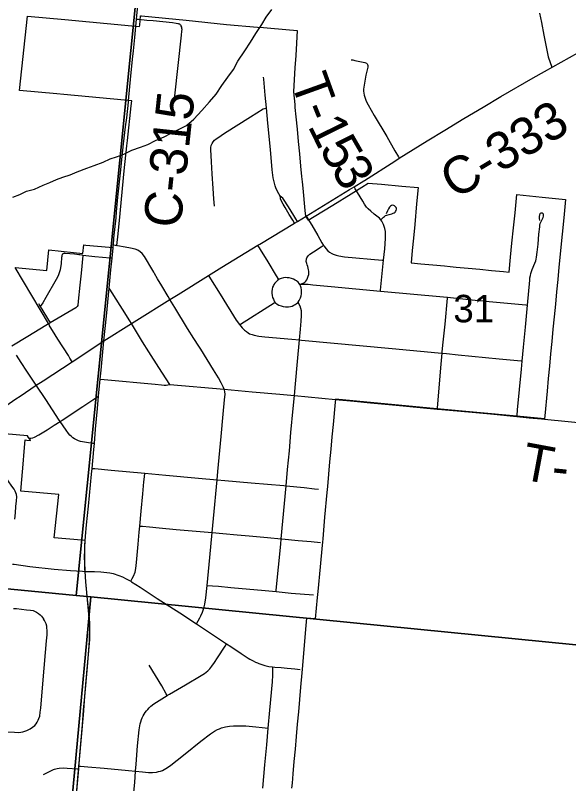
# Model space of a CAD drawing. Extents: x 0 to 1134, y 0 to 440.
# Drawn here: x 358.88 to 384.12, y 120.73 to 155.8 of the extents above; entities that cross this region are included whole.
import ezdxf

# ---------------------------------------------------------------- set-up
doc = ezdxf.new("R2010")
doc.units = 0
for name, color, linetype in [('GM_X_City_Street', 7, 'Continuous'), ('GM_X_Corporation', 7, 'Continuous'), ('GM_X_County_Road', 7, 'Continuous'), ('GM_X_County_Road_Text', 7, 'Continuous'), ('GM_X_Minor_River', 7, 'Continuous'), ('GM_X_Section', 7, 'Continuous'), ('GM_X_Section_Text', 7, 'Continuous'), ('GM_X_Township_Road', 7, 'Continuous'), ('GM_X_Township_Road_Text', 7, 'Continuous')]:
    doc.layers.add(name, color=color, linetype=linetype)

msp = doc.modelspace()

# ---------------------------------------------------------------- linework, layer by layer
at = {"layer": 'GM_X_City_Street'}
for p, q in [((359.932, 142.648), (360.02, 142.507)), ((360.02, 142.507), (360.462, 141.769))]:
    msp.add_line(p, q, dxfattribs=at)
for points in [[(364.411, 155.626), (364.503, 155.618), (364.876, 155.585), (365.16, 155.559), (366.045, 155.467), (366.218, 155.442), (366.288, 155.427), (366.338, 155.411)], [(366.132, 151.849), (366.154, 152.126), (366.462, 154.888), (366.481, 155.073), (366.483, 155.15), (366.476, 155.205), (366.467, 155.252), (366.449, 155.306), (366.44, 155.328), (366.422, 155.352), (366.401, 155.372), (366.378, 155.389), (366.338, 155.411)], [(370.959, 147.544), (370.841, 147.759), (370.76, 147.929), (370.728, 148.017), (370.678, 148.198), (370.645, 148.382), (370.6, 148.751), (370.513, 149.673), (370.401, 150.871), (370.334, 151.573), (370.277, 152.162), (370.211, 152.885), (370.203, 152.975)], [(367.97, 147.086), (367.941, 147.422), (367.905, 147.899), (367.859, 148.558), (367.821, 149.116), (367.791, 149.681), (367.797, 149.774), (367.817, 149.865), (367.852, 149.951), (367.9, 150.031), (367.961, 150.102), (368.033, 150.16), (368.11, 150.213), (368.422, 150.417), (369.605, 151.162), (370.186, 151.533), (370.238, 151.55), (370.307, 151.567), (370.334, 151.573)], [(375.536, 143.216), (375.54, 143.258), (375.677, 144.619), (375.73, 145.142), (375.771, 145.616), (375.771, 145.72), (375.765, 145.818), (375.759, 145.926), (375.727, 146.065), (375.705, 146.156), (375.676, 146.245), (375.632, 146.346), (375.597, 146.406), (375.553, 146.466), (375.488, 146.534), (375.369, 146.633), (375.243, 146.731), (375.089, 146.858), (374.97, 146.972), (374.899, 147.048), (374.807, 147.18), (374.725, 147.316), (374.492, 147.72), (374.385, 147.885), (374.327, 147.975)], [(371.747, 146.391), (371.672, 146.51), (371.575, 146.665), (371.337, 147.066), (371.112, 147.416), (371.076, 147.461), (371.026, 147.501), (370.959, 147.544)], [(371.61, 146.309), (371.532, 146.443), (371.377, 146.708), (371.187, 147.022), (371.096, 147.183), (371.011, 147.355), (370.982, 147.423), (370.969, 147.47), (370.959, 147.544)], [(375.553, 146.466), (375.668, 146.581), (375.719, 146.622), (375.762, 146.656), (375.824, 146.676), (375.938, 146.704), (376.045, 146.736), (376.12, 146.764), (376.165, 146.789), (376.197, 146.817), (376.225, 146.85), (376.245, 146.897), (376.258, 146.948), (376.261, 146.978), (376.249, 147.021), (376.221, 147.064), (376.174, 147.103), (376.137, 147.12), (376.09, 147.128), (376.032, 147.118), (375.989, 147.09), (375.949, 147.042), (375.905, 146.97), (375.858, 146.882), (375.792, 146.742)], [(372.147, 146.63), (372.396, 146.229), (372.674, 145.75), (372.857, 145.418), (372.935, 145.296), (372.959, 145.26), (373.038, 145.151), (373.14, 145.05), (373.213, 144.992), (373.311, 144.93), (373.383, 144.894), (373.517, 144.85), (373.641, 144.818), (373.898, 144.784), (375.611, 144.625), (375.677, 144.619)], [(381.761, 137.488), (381.766, 137.538), (381.789, 137.786), (381.96, 139.646), (381.998, 140.021), (382.06, 140.648), (382.147, 141.57), (382.234, 142.574), (382.344, 143.716), (382.351, 143.811), (382.372, 143.924), (382.394, 144.015), (382.455, 144.193), (382.579, 144.49), (382.615, 144.587), (382.64, 144.677), (382.65, 144.754), (382.678, 144.985), (382.719, 145.353), (382.764, 145.818), (382.798, 146.149), (382.806, 146.221), (382.822, 146.297), (382.873, 146.425), (382.948, 146.573), (382.973, 146.635), (382.976, 146.666), (382.973, 146.697), (382.964, 146.72), (382.953, 146.738), (382.927, 146.763), (382.902, 146.771), (382.874, 146.771), (382.85, 146.766), (382.825, 146.758), (382.807, 146.74), (382.796, 146.72), (382.788, 146.694), (382.775, 146.612), (382.776, 146.53), (382.786, 146.431)], [(365.93, 142.827), (365.851, 142.96), (365.556, 143.458), (365.367, 143.774), (365.232, 144.01), (365.194, 144.083), (365.053, 144.309), (364.869, 144.633), (364.772, 144.789), (364.664, 144.924), (364.578, 145.01), (364.47, 145.081), (364.351, 145.124), (364.14, 145.172), (363.887, 145.216), (363.537, 145.273), (363.351, 145.304)], [(370.9, 143.741), (370.798, 143.91), (370.409, 144.546), (370.066, 145.106), (369.943, 145.306)], [(371.855, 143.52), (371.97, 143.556), (372.042, 143.59), (372.087, 143.623), (372.132, 143.665), (372.172, 143.726), (372.211, 143.806), (372.243, 143.893), (372.263, 143.973), (372.271, 144.068), (372.265, 144.127), (372.259, 144.187), (372.215, 144.332), (372.192, 144.413), (372.175, 144.466), (372.16, 144.516), (372.152, 144.566), (372.151, 144.611), (372.154, 144.643), (372.165, 144.688), (372.181, 144.729), (372.201, 144.774), (372.234, 144.822), (372.263, 144.853), (372.309, 144.894), (372.48, 145.009), (372.83, 145.23), (372.874, 145.257), (372.935, 145.296)], [(361.954, 144.833), (361.928, 144.851), (361.909, 144.857), (361.827, 144.867), (361.783, 144.871), (361.582, 144.892), (361.16, 144.932), (361.12, 144.931), (361.079, 144.926), (361.054, 144.914), (361.039, 144.901), (361.024, 144.885), (361.008, 144.858), (360.999, 144.831), (360.996, 144.798), (360.992, 144.749), (360.966, 144.468), (360.921, 144.186), (360.897, 144.093), (360.831, 143.913), (360.749, 143.741), (360.277, 142.924), (360.128, 142.683), (360.02, 142.507)], [(361.954, 144.833), (361.881, 144.036), (361.851, 143.761), (361.822, 143.486), (361.748, 142.747), (361.734, 142.556)], [(363.29, 144.71), (363.209, 144.718), (362.502, 144.783), (361.954, 144.833)], [(367.687, 143.924), (367.78, 143.776), (368.222, 143.072), (368.51, 142.594), (368.705, 142.279), (368.956, 141.888), (369.101, 141.681), (369.221, 141.531), (369.335, 141.424), (369.417, 141.363), (369.496, 141.31), (369.567, 141.267), (369.676, 141.228), (369.774, 141.202), (369.989, 141.16), (370.257, 141.127), (371.485, 141.018), (371.846, 140.986), (371.937, 140.978), (376.066, 140.592), (378.173, 140.394), (378.346, 140.378), (378.544, 140.36), (379.085, 140.305), (380.944, 140.124), (381.781, 140.044), (381.947, 140.027), (381.998, 140.021)], [(371.781, 142.714), (371.825, 142.777), (371.845, 142.807), (371.882, 142.902), (371.911, 142.994), (371.925, 143.083), (371.934, 143.172), (371.934, 143.269), (371.917, 143.359), (371.888, 143.46), (371.855, 143.52), (371.829, 143.563), (371.774, 143.621), (371.704, 143.68), (371.647, 143.717), (371.566, 143.757), (371.483, 143.786), (371.374, 143.812), (371.285, 143.823), (371.205, 143.826), (371.113, 143.82), (371.002, 143.792), (370.918, 143.753), (370.9, 143.741), (370.841, 143.701), (370.772, 143.64), (370.722, 143.582), (370.672, 143.511), (370.648, 143.464), (370.613, 143.396), (370.59, 143.298), (370.582, 143.2), (370.576, 143.111), (370.59, 143.011), (370.616, 142.925), (370.648, 142.842), (370.688, 142.758), (370.73, 142.704), (370.748, 142.681), (370.82, 142.62), (370.898, 142.577), (370.998, 142.534), (371.095, 142.503), (371.196, 142.489), (371.271, 142.489), (371.342, 142.491), (371.426, 142.506), (371.512, 142.532), (371.581, 142.563), (371.641, 142.595), (371.684, 142.626), (371.747, 142.678), (371.781, 142.714)], [(371.855, 143.52), (372.015, 143.535), (372.145, 143.529), (372.241, 143.525), (372.455, 143.505), (373.292, 143.427), (375.536, 143.216), (378.406, 142.947), (378.588, 142.929), (379.852, 142.805), (380.252, 142.764), (380.499, 142.742), (382.164, 142.581), (382.234, 142.574)], [(364.173, 141.729), (364.099, 141.85), (363.767, 142.39), (363.38, 143.006), (363.331, 143.082), (363.156, 143.354)], [(367.15, 128.018), (367.301, 128.307), (367.345, 128.391), (367.419, 128.565), (367.479, 128.745), (367.524, 128.928), (367.572, 129.206), (367.632, 129.773), (367.746, 131.048), (367.854, 132.193), (367.919, 132.836), (368.079, 134.6), (368.115, 134.976), (368.264, 136.58), (368.366, 137.6), (368.42, 138.248), (368.449, 138.514), (368.443, 138.612), (368.417, 138.707), (368.407, 138.73), (368.372, 138.82), (368.269, 139.031), (368.14, 139.257), (368.07, 139.374), (367.923, 139.612), (367.335, 140.563), (367.247, 140.701), (367.021, 141.054), (366.74, 141.503), (366.158, 142.457), (365.93, 142.827)], [(378.125, 137.831), (378.129, 137.873), (378.241, 139.167), (378.302, 139.883), (378.346, 140.378), (378.35, 140.433), (378.395, 140.886), (378.482, 141.698), (378.585, 142.896), (378.588, 142.929)], [(361.734, 142.556), (361.7, 142.506), (361.64, 142.45), (360.462, 141.769)], [(369.101, 141.681), (369.147, 141.71), (370.681, 142.673), (370.73, 142.704)], [(370.774, 129.495), (370.78, 129.556), (370.986, 131.666), (371.008, 131.903), (371.23, 134.325), (371.298, 135.064), (371.378, 135.928), (371.451, 136.764), (371.557, 137.861), (371.614, 138.443), (371.665, 138.986), (371.75, 139.994), (371.846, 140.986), (371.893, 141.471), (371.924, 141.842), (371.935, 142.104), (371.925, 142.309), (371.904, 142.413), (371.865, 142.531), (371.817, 142.635), (371.781, 142.714)], [(361.476, 139.989), (361.372, 140.155), (361.298, 140.271), (360.823, 141.024), (360.574, 141.416), (360.47, 141.581), (360.446, 141.625), (360.432, 141.655), (360.426, 141.677), (360.427, 141.709), (360.435, 141.738), (360.462, 141.769)], [(365.925, 138.945), (365.418, 139.732), (364.975, 140.433), (364.678, 140.895), (364.173, 141.729)], [(359.835, 138.913), (359.41, 139.558), (359.144, 139.956), (358.94, 140.281)], [(362.484, 136.253), (362.42, 136.26), (362.215, 136.281), (362.028, 136.31), (361.86, 136.346), (361.754, 136.385), (361.668, 136.422), (361.586, 136.466), (361.508, 136.518), (361.436, 136.576), (361.369, 136.641), (361.307, 136.711), (361.195, 136.86), (360.922, 137.265), (360.882, 137.324), (360.271, 138.261), (359.835, 138.913)], [(362.753, 139.197), (362.931, 139.18), (365.259, 138.959), (365.549, 138.932), (365.666, 138.922), (365.767, 138.922), (365.842, 138.929), (365.925, 138.945)], [(365.925, 138.945), (368.407, 138.73), (369.681, 138.621), (370.937, 138.507), (371.614, 138.443), (373.483, 138.265)], [(359.507, 136.493), (359.591, 136.496), (359.671, 136.513), (359.748, 136.541), (359.946, 136.656), (360.326, 136.883), (360.656, 137.088), (360.922, 137.265), (361.014, 137.326), (361.959, 137.941), (362.421, 138.25), (362.681, 138.424)], [(362.377, 135.12), (362.513, 135.108), (363.253, 135.045), (364.782, 134.901), (365.752, 134.81), (367.234, 134.676), (368.079, 134.6), (368.438, 134.568), (369.642, 134.464), (371.124, 134.334), (371.23, 134.325), (372.047, 134.244), (372.522, 134.189), (372.706, 134.168)], [(364.141, 129.968), (364.216, 130.099), (364.275, 130.201), (364.343, 130.377), (364.38, 130.555), (364.413, 130.828), (364.482, 131.656), (364.528, 132.209), (364.557, 132.485), (364.621, 133.169), (364.698, 133.956), (364.745, 134.502), (364.767, 134.735), (364.782, 134.901)], [(364.557, 132.485), (364.682, 132.478), (364.994, 132.448), (365.444, 132.405), (366.221, 132.331), (367.854, 132.193), (368.343, 132.154), (368.992, 132.09), (369.55, 132.04), (370.386, 131.963), (371.008, 131.903), (371.037, 131.901), (371.777, 131.836), (372.371, 131.783), (372.8, 131.737)], [(362.065, 130.421), (362.494, 130.409), (362.777, 130.392), (363.055, 130.369), (363.194, 130.348), (363.335, 130.318), (363.598, 130.232), (363.773, 130.168), (363.934, 130.086), (364.141, 129.968), (364.181, 129.946), (364.575, 129.699), (365.352, 129.186), (366.378, 128.525), (367.15, 128.018), (367.786, 127.6), (368.51, 127.119), (368.714, 126.984), (369.18, 126.674), (369.497, 126.466), (369.578, 126.419), (369.724, 126.338), (369.839, 126.282), (369.922, 126.246), (369.993, 126.215), (370.082, 126.18), (370.166, 126.153), (370.259, 126.125), (370.441, 126.083), (370.615, 126.059), (370.721, 126.049), (370.998, 126.026), (371.273, 126.005), (371.455, 125.99), (371.628, 125.973), (371.875, 125.948)], [(367.632, 129.773), (367.877, 129.758), (368.154, 129.741), (368.706, 129.687), (370.268, 129.541), (370.774, 129.495), (371.463, 129.431), (372.476, 129.356)], [(364.21, 119.574), (364.326, 120.779), (364.365, 121.299), (364.39, 121.623), (364.452, 122.451), (364.53, 123.192), (364.555, 123.377), (364.575, 123.468), (364.603, 123.556), (364.634, 123.657), (364.669, 123.741), (364.708, 123.82), (364.755, 123.901), (364.804, 123.975), (364.866, 124.052), (364.925, 124.118), (364.984, 124.185), (365.066, 124.261), (365.204, 124.37), (365.441, 124.528), (365.808, 124.752), (365.915, 124.818), (366.634, 125.243), (367.362, 125.667), (367.502, 125.761), (367.59, 125.824), (367.66, 125.884), (367.749, 125.973), (367.85, 126.094), (367.961, 126.254), (368.107, 126.476), (368.444, 127.011), (368.51, 127.119)], [(365.808, 124.752), (365.764, 124.827), (365.555, 125.194), (364.989, 126.142)], [(370.172, 120.528), (370.264, 121.583), (370.35, 122.51), (370.414, 123.258), (370.49, 124.087), (370.612, 125.385), (370.631, 125.677), (370.631, 125.857), (370.621, 125.997), (370.615, 126.059)], [(361.782, 121.533), (361.848, 121.528), (362.19, 121.502), (362.93, 121.433), (364.039, 121.332), (364.365, 121.299), (364.684, 121.265), (364.96, 121.245), (365.143, 121.244), (365.324, 121.262), (365.413, 121.28), (365.5, 121.305), (365.585, 121.337), (365.667, 121.374), (365.826, 121.464), (365.977, 121.569), (366.265, 121.799), (366.619, 122.096), (367.338, 122.676), (367.785, 123.007), (367.967, 123.129), (368.104, 123.201), (368.19, 123.24), (368.28, 123.273), (368.462, 123.319), (368.647, 123.351), (368.834, 123.37), (369.114, 123.377), (369.393, 123.365), (369.856, 123.321), (370.132, 123.287), (370.414, 123.258)]]:
    msp.add_lwpolyline(points, dxfattribs=at)
at = {"layer": 'GM_X_Corporation'}
for points in [[(358.718, 140.721), (359.443, 141.154), (360.275, 141.651), (360.396, 141.729), (358.875, 144.288), (360.313, 144.149), (360.407, 145.094), (361.529, 144.977), (361.961, 144.932), (361.997, 145.321), (362.09, 145.313), (363.165, 145.215), (363.335, 145.199), (363.346, 145.322), (363.511, 145.296), (363.564, 145.833), (363.656, 146.75), (363.77, 147.9), (363.851, 148.709), (363.97, 149.849), (363.996, 150.086), (364.168, 151.67), (364.193, 151.9), (363.853, 151.931), (361.086, 152.185), (360.769, 152.215), (359.072, 152.371), (359.439, 155.761), (361.137, 155.604), (364.193, 155.323), (364.363, 155.307), (364.55, 155.29), (364.556, 155.355), (364.589, 155.779), (364.637, 155.775), (366.671, 155.575), (368.519, 155.387), (369.929, 155.262), (370.195, 155.238), (370.365, 155.223), (370.534, 155.208), (371.74, 155.101), (371.705, 154.533), (371.67, 153.966), (371.635, 153.399), (371.602, 152.876), (371.567, 152.302), (371.621, 151.736), (371.634, 151.6), (371.675, 151.171), (371.73, 150.605), (371.784, 150.039), (371.838, 149.474), (371.893, 148.908), (371.937, 148.444), (371.96, 148.206), (371.988, 147.918), (372.086, 146.892), (372.11, 146.64), (372.229, 146.446), (372.505, 146.615), (373.355, 147.135), (374.197, 147.65), (374.678, 147.949), (374.979, 148.14), (375.576, 148.086), (376.508, 148.001), (377.249, 147.934), (377.181, 147.189), (377.095, 146.255), (377.038, 145.633), (376.986, 145.067), (376.934, 144.501), (377.379, 144.459), (377.916, 144.409), (378.454, 144.359), (378.717, 144.334), (378.991, 144.308), (379.529, 144.258), (380.066, 144.207), (380.603, 144.157), (381.141, 144.107), (381.398, 144.082), (381.467, 144.76), (381.532, 145.4), (381.602, 146.095), (381.673, 146.79), (381.757, 147.621), (382.916, 147.506), (383.972, 147.4), (383.891, 146.563), (383.819, 145.811), (383.747, 145.069), (383.746, 145.058), (383.673, 144.306), (383.619, 143.741), (383.564, 143.175), (383.51, 142.609), (383.456, 142.044), (383.402, 141.478), (383.348, 140.913), (383.294, 140.347), (383.24, 139.781), (383.186, 139.216), (383.133, 138.65), (383.025, 137.519), (383.012, 137.377), (381.751, 137.497), (378.11, 137.842), (373.477, 138.281), (373.462, 138.142), (373.37, 137.125), (373.319, 136.559), (373.268, 135.993), (373.216, 135.427), (373.114, 134.295), (373.101, 134.154), (373.089, 134.013), (372.987, 132.89), (372.898, 131.9), (372.888, 131.758), (372.878, 131.616), (372.782, 130.627), (372.673, 129.502), (372.66, 129.361), (372.646, 129.22), (372.552, 128.249), (372.163, 128.285), (372.12, 127.783), (371.976, 126.131), (371.962, 125.961), (371.947, 125.792), (371.946, 125.784), (371.889, 125.141), (371.839, 124.575), (371.789, 124.009), (371.738, 123.443), (371.688, 122.877), (371.638, 122.311), (371.587, 121.745), (371.537, 121.179), (371.499, 120.758), (371.479, 120.529)], [(361.68, 120.422), (361.746, 121.186), (361.785, 121.639), (361.821, 122.052), (361.879, 122.724), (361.938, 123.414), (361.995, 124.081), (362.05, 124.714), (362.065, 124.883), (362.166, 126.056), (362.216, 126.643), (362.268, 127.249), (362.267, 127.332), (362.271, 127.799), (362.264, 128.081), (362.22, 128.639), (362.152, 129.288), (362.091, 129.937), (362.058, 130.437), (362.054, 130.494), (362.043, 130.816), (362.041, 131.048), (362.039, 131.21), (362.045, 131.259), (362.045, 131.265), (362.045, 131.271), (362.045, 131.276), (362.045, 131.282), (362.046, 131.287), (362.046, 131.293), (362.046, 131.299), (362.046, 131.304), (362.046, 131.31), (362.046, 131.315), (362.046, 131.321), (362.046, 131.327), (362.046, 131.332), (362.046, 131.338), (362.047, 131.343), (362.047, 131.349), (362.047, 131.355), (362.047, 131.36), (362.047, 131.366), (362.047, 131.371), (362.047, 131.377), (362.047, 131.383), (362.048, 131.388), (362.048, 131.394), (362.048, 131.399), (362.048, 131.405), (362.048, 131.411), (362.048, 131.416), (362.048, 131.422), (362.049, 131.427), (362.049, 131.433), (362.049, 131.439), (362.049, 131.444), (362.049, 131.45), (362.049, 131.455), (362.05, 131.461), (362.05, 131.467), (362.05, 131.472), (362.05, 131.478), (362.05, 131.483), (362.05, 131.487), (362.05, 131.489), (362.051, 131.495), (362.051, 131.5), (362.051, 131.506), (362.051, 131.511), (362.051, 131.517), (362.052, 131.523), (362.052, 131.528), (362.052, 131.534), (362.052, 131.539), (362.052, 131.545), (362.053, 131.55), (362.053, 131.556), (362.053, 131.562), (362.053, 131.567), (362.053, 131.573), (362.054, 131.578), (362.054, 131.584), (362.054, 131.59), (362.054, 131.595), (362.055, 131.601), (362.066, 131.824), (361.896, 131.839), (360.653, 131.949), (360.861, 133.927), (359.124, 134.082), (359.252, 135.501), (359.271, 135.715), (359.335, 136.421), (359.398, 136.415), (359.576, 136.399), (359.565, 136.416), (359.486, 136.534), (359.442, 136.602), (358.399, 136.699)]]:
    msp.add_lwpolyline(points, dxfattribs=at)
at = {"layer": 'GM_X_County_Road'}
for p, q in [((371.747, 146.391), (372.147, 146.63)), ((371.61, 146.309), (371.747, 146.391)), ((363.345, 145.243), (363.351, 145.304)), ((362.922, 140.936), (364.173, 141.729)), ((361.476, 139.989), (362.922, 140.936)), ((362.681, 138.424), (362.753, 139.197)), ((361.77, 121.404), (361.782, 121.533))]:
    msp.add_line(p, q, dxfattribs=at)
for points in [[(376.391, 149.279), (377.669, 150.073), (378.462, 150.564), (379.34, 151.094), (380.223, 151.614), (381.025, 152.09), (382.504, 152.954), (383.013, 153.239), (384.909, 154.305), (387.599, 155.792), (388.33, 156.2), (391.754, 158.105), (393.631, 159.158), (395.411, 160.145), (395.489, 160.188)], [(364.411, 155.626), (364.425, 155.774), (364.511, 156.735), (364.627, 157.859)], [(364.327, 154.791), (364.378, 155.291), (364.411, 155.626)], [(364.037, 151.837), (364.044, 151.897), (364.149, 153.045), (364.176, 153.331), (364.226, 153.806), (364.263, 154.174), (364.327, 154.791)], [(363.908, 150.705), (363.959, 151.124), (364.037, 151.837)], [(363.498, 146.826), (363.561, 147.493), (363.674, 148.608), (363.748, 149.352), (363.815, 149.927), (363.908, 150.705)], [(374.327, 147.975), (374.768, 148.247), (374.799, 148.267), (376.183, 149.15), (376.391, 149.279)], [(372.147, 146.63), (373.335, 147.365), (374.123, 147.848), (374.327, 147.975)], [(363.351, 145.304), (363.379, 145.627), (363.472, 146.553), (363.498, 146.826)], [(369.943, 145.306), (370.025, 145.356), (371.61, 146.309)], [(363.29, 144.71), (363.338, 145.183), (363.345, 145.243)], [(367.687, 143.924), (368.306, 144.309), (369.943, 145.306)], [(363.156, 143.354), (363.236, 144.178), (363.29, 144.71)], [(365.93, 142.827), (366.302, 143.058), (367.687, 143.924)], [(362.922, 140.936), (363.032, 142.07), (363.156, 143.354)], [(364.173, 141.729), (364.429, 141.892), (365.93, 142.827)], [(362.753, 139.197), (362.792, 139.611), (362.922, 140.936)], [(359.835, 138.913), (360.144, 139.115), (361.476, 139.989)], [(358.909, 138.29), (359.099, 138.423), (359.835, 138.913)], [(357.591, 137.365), (357.714, 137.453), (357.929, 137.603), (358.6, 138.075), (358.909, 138.29)], [(362.484, 136.253), (362.539, 136.912), (362.627, 137.847), (362.681, 138.424)], [(362.377, 135.12), (362.461, 135.98), (362.484, 136.253)], [(362.065, 130.421), (362.061, 130.478), (362.05, 130.8), (362.048, 131.032), (362.046, 131.194), (362.054, 131.544), (362.07, 131.803), (362.086, 132.022), (362.132, 132.54), (362.214, 133.398), (362.352, 134.864), (362.377, 135.12)], [(362.11, 129.797), (362.098, 129.921), (362.065, 130.421)], [(361.782, 121.533), (361.806, 121.834), (361.891, 122.855), (361.985, 123.876), (362.055, 124.713), (362.098, 125.271), (362.19, 126.292), (362.274, 127.316), (362.277, 127.783), (362.271, 128.065), (362.227, 128.623), (362.159, 129.272), (362.11, 129.797)], [(361.569, 119.014), (361.642, 119.882), (361.77, 121.404)]]:
    msp.add_lwpolyline(points, dxfattribs=at)
at = {"layer": 'GM_X_Minor_River'}
msp.add_lwpolyline([(358.77, 147.494), (359.079, 147.615), (359.389, 147.771), (359.754, 147.869), (360.144, 148.046), (360.453, 148.167), (360.763, 148.3), (361.049, 148.411), (361.381, 148.52), (361.702, 148.653), (362.148, 148.818), (362.48, 148.939), (362.892, 149.105), (363.213, 149.249), (363.499, 149.348), (363.831, 149.469), (364.198, 149.647), (364.587, 149.779), (364.92, 149.911), (365.275, 150.089), (365.665, 150.255), (365.963, 150.4), (366.318, 150.589), (366.685, 150.767), (367.019, 151.059), (367.389, 151.453), (367.736, 151.847), (368.036, 152.208), (368.292, 152.603), (368.57, 152.976), (368.825, 153.326), (369.024, 153.71), (369.348, 154.173), (369.604, 154.569), (369.848, 154.976), (370.127, 155.383), (370.325, 155.711), (370.58, 156.072)], dxfattribs=at)
at = {"layer": 'GM_X_Section'}
for points in [[(334.406, 162.784), (364.647, 159.213), (361.662, 129.318), (332.181, 132.182), (331.546, 132.249)], [(364.647, 159.213), (395.015, 156.4), (391.97, 126.316), (362.32, 129.251), (361.662, 129.318)], [(332.181, 132.182), (361.662, 129.318), (362.32, 129.251), (359.621, 100.142), (329.111, 102.58)], [(391.97, 126.316), (392.378, 126.276), (389.737, 97.223), (359.621, 100.142), (362.32, 129.251)]]:
    msp.add_lwpolyline(points, close=True, dxfattribs=at)
at = {"layer": 'GM_X_Township_Road'}
msp.add_line((382.873, 137.38), (383.02, 137.365), dxfattribs=at)
for points in [[(382.782, 155.895), (382.877, 155.468), (382.979, 154.893), (383.107, 154.29), (383.189, 153.911), (383.354, 153.431)], [(374.193, 153.774), (374.268, 153.762), (374.364, 153.745), (374.821, 153.642), (374.895, 153.614), (374.931, 153.579), (374.95, 153.55), (374.96, 153.509), (374.953, 153.441), (374.872, 153.074), (374.835, 152.892), (374.783, 152.615), (374.766, 152.429), (374.767, 152.335), (374.777, 152.242), (374.797, 152.151), (374.824, 152.061), (374.889, 151.886), (374.97, 151.719), (375.246, 151.229), (375.822, 150.264), (376.191, 149.613), (376.351, 149.346), (376.391, 149.279)], [(373.483, 138.265), (374.34, 138.186), (375.081, 138.114), (376.252, 138.003), (378.125, 137.831)], [(378.125, 137.831), (378.327, 137.812), (379.718, 137.684), (380.552, 137.607), (381.761, 137.488)], [(381.761, 137.488), (382.312, 137.434), (382.873, 137.38)], [(383.02, 137.365), (385.947, 137.084), (388.436, 136.85), (389.431, 136.756), (391.651, 136.543), (392.726, 136.455), (392.954, 136.436)], [(358.856, 132.805), (358.885, 133.098), (358.909, 133.376), (358.936, 133.644), (358.946, 133.829), (358.934, 133.926), (358.907, 134.009), (358.87, 134.088), (358.82, 134.175), (358.722, 134.315), (358.389, 134.789)], [(358.756, 130.752), (358.822, 130.747), (359.549, 130.644), (360.653, 130.522), (361.394, 130.466), (361.663, 130.449), (361.938, 130.43), (362.065, 130.421)], [(358.792, 128.732), (358.926, 128.721), (359.394, 128.672), (359.565, 128.652), (359.688, 128.627), (359.784, 128.593), (359.853, 128.554), (359.932, 128.502), (360.008, 128.44), (360.075, 128.368), (360.166, 128.25)], [(359.666, 123.303), (359.772, 123.392), (359.831, 123.464), (359.88, 123.537), (359.925, 123.626), (359.959, 123.708), (359.991, 123.809), (360.018, 123.994), (360.038, 124.179), (360.147, 125.473), (360.305, 127.244), (360.329, 127.531), (360.339, 127.727), (360.324, 127.846), (360.312, 127.922), (360.282, 128.018), (360.258, 128.09), (360.213, 128.179), (360.166, 128.25)], [(358.543, 123.098), (358.849, 123.074), (359.034, 123.067), (359.133, 123.076), (359.222, 123.091), (359.31, 123.119), (359.404, 123.15), (359.563, 123.235), (359.666, 123.303)], [(360.168, 121.146), (360.528, 121.336), (360.614, 121.373), (360.673, 121.394), (360.728, 121.41), (360.795, 121.423), (360.876, 121.435), (361.073, 121.447), (361.248, 121.44), (361.709, 121.408), (361.77, 121.404)]]:
    msp.add_lwpolyline(points, dxfattribs=at)

# ---------------------------------------------------------------- texts
at = {"layer": 'GM_X_County_Road_Text'}
for s, rotation, p in [('C-315', 83.8748, (366.407, 146.048)), ('C-333', 30.829, (378.929, 147.369))]:
    msp.add_text(s, height=1.7045, rotation=rotation, dxfattribs=at).set_placement(p)
at = {"layer": 'GM_X_Section_Text'}
msp.add_text('31', height=1.2557, rotation=0, dxfattribs=at).set_placement((378.857, 141.786))
at = {"layer": 'GM_X_Township_Road_Text'}
for s, rotation, p in [('T', 289.8195, (371.419, 152.792)), ('-', 292.0561, (371.878, 151.525)), ('1', 296.3115, (372.197, 150.75)), ('5', 299.8199, (372.716, 149.708)), ('3', 300.2764, (373.246, 148.785)), ('T', 349.4293, (381.892, 134.638)), ('-', 354.0048, (383.292, 134.383))]:
    msp.add_text(s, height=1.705, rotation=rotation, dxfattribs=at).set_placement(p)

doc.saveas('drawing.dxf')
